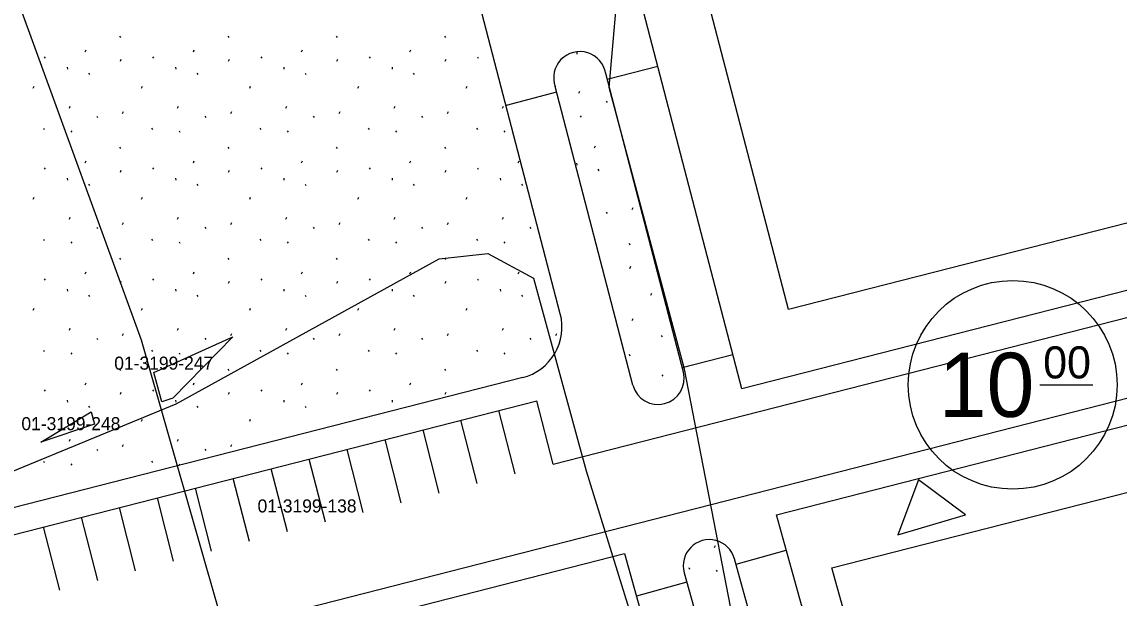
# Model space of a CAD drawing. Extents: x 419396 to 421519, y 4453567 to 4456767.
# Drawn here: x 420779.9 to 420863.9, y 4454583.6 to 4454627.8 of the extents above; entities that cross this region are included whole.
import ezdxf

# ---------------------------------------------------------------- set-up
doc = ezdxf.new("R2010")
doc.units = 0
for name, color, linetype in [('0_KADASTRO', 7, 'Continuous'), ('Level 16', 7, 'Continuous'), ('Level 20', 7, 'Continuous'), ('Level 21', 7, 'Continuous'), ('Level 28', 7, 'Continuous'), ('Level 29', 7, 'Continuous'), ('Level 41', 7, 'Continuous'), ('Level 58', 7, 'Continuous'), ('Level 62', 7, 'Continuous')]:
    doc.layers.add(name, color=color, linetype=linetype)

msp = doc.modelspace()

# ---------------------------------------------------------------- linework, layer by layer
at = {"layer": '0_KADASTRO'}
for points in [[(420824.88, 4454622.79), (420826.56, 4454642.02), (420849.59, 4454646.37), (420873.18, 4454657.62), (420892.96, 4454667.25), (420905.177, 4454628.047), (420912.5, 4454600.93), (420920.19, 4454567.78), (420917.23, 4454557.02), (420906.642, 4454535.819), (420887.659, 4454505.747), (420872.45, 4454478.46), (420870.98, 4454485.56), (420858.72, 4454526.7), (420848.15, 4454547.86), (420834.17, 4454582.99), (420830.65, 4454601.2)], [(420772.63, 4454590.67), (420791.71, 4454598.53), (420811.87, 4454609.64), (420815.58, 4454610.061), (420819.081, 4454608.157), (420823.12, 4454593.39), (420826.61, 4454582.1), (420830.24, 4454569.83), (420819.46, 4454567.12), (420809.73, 4454564.964), (420781.04, 4454558.37), (420780.265, 4454558.191)], [(420790.002, 4454600.938), (420796.064, 4454603.672), (420791.46, 4454598.97), (420790.634, 4454598.695)], [(420781.359, 4454595.603), (420785.212, 4454597.926), (420785.46, 4454596.97)]]:
    msp.add_lwpolyline(points, close=True, dxfattribs=at)
at = {"layer": 'Level 16'}
for p, q in [((420848.565, 4454592.716), (420846.984, 4454588.503)), ((420852.167, 4454590.02), (420848.565, 4454592.716)), ((420846.984, 4454588.503), (420852.167, 4454590.02))]:
    msp.add_line(p, q, dxfattribs=at)
at = {"layer": 'Level 20'}
for p, q in [((420838.621, 4454605.758), (420825.869, 4454654.829)), ((420901.054, 4454621.735), (420838.621, 4454605.758)), ((420841.939, 4454585.963), (420908.189, 4454602.916)), ((420844.883, 4454575.362), (420841.939, 4454585.963))]:
    msp.add_line(p, q, dxfattribs=at)
at = {"layer": 'Level 21'}
for p, q in [((420751.238, 4454707.424), (420789.047, 4454603.449)), ((420789.047, 4454603.449), (420826.856, 4454471.118))]:
    msp.add_line(p, q, dxfattribs=at)
at = {"layer": 'Level 28'}
for p, q in [((420821.141, 4454605.429), (420814.626, 4454630.499)), ((420824.732, 4454623.418), (420828.603, 4454624.424)), ((420830.565, 4454600.97), (420824.619, 4454623.852)), ((420820.857, 4454622.423), (420816.986, 4454621.417)), ((420826.694, 4454599.964), (420820.744, 4454622.86)), ((420830.477, 4454601.309), (420834.349, 4454602.315)), ((420818.261, 4454600.548), (420760.616, 4454585.797)), ((420842.779, 4454571.726), (420837.693, 4454590.037)), ((420771.466, 4454573.09), (420826.065, 4454587.062)), ((420826.065, 4454587.062), (420837.69, 4454545.206)), ((420834.597, 4454586.24), (420838.451, 4454587.31)), ((420844.805, 4454549.483), (420834.48, 4454586.659)), ((420830.626, 4454585.589), (420840.951, 4454548.412)), ((420830.826, 4454584.869), (420826.972, 4454583.798))]:
    msp.add_line(p, q, dxfattribs=at)
for centre, radius, start, end in [((420822.638, 4454623.527), 2.008, 9.29357, 199.41394), ((420817.269, 4454604.423), 4, 284.35376, 14.56688), ((420828.624, 4454600.487), 2, 195.16923, 13.96452), ((420832.553, 4454586.124), 2, 15.52131, 195.52131)]:
    msp.add_arc(centre, radius, start, end, dxfattribs=at)
at = {"layer": 'Level 29'}
for p, q in [((420835.034, 4454599.679), (420819.789, 4454658.342)), ((420902.293, 4454616.89), (420835.034, 4454599.679)), ((420837.693, 4454590.037), (420909.776, 4454608.483))]:
    msp.add_line(p, q, dxfattribs=at)
at = {"layer": 'Level 41'}
for p, q in [((420787.385, 4454626.719), (420787.456, 4454626.612)), ((420795.678, 4454626.719), (420795.749, 4454626.612)), ((420803.971, 4454626.719), (420804.042, 4454626.612)), ((420812.264, 4454626.719), (420812.335, 4454626.612)), ((420784.744, 4454625.526), (420784.815, 4454625.685)), ((420793.037, 4454625.526), (420793.108, 4454625.685)), ((420801.33, 4454625.526), (420801.401, 4454625.685)), ((420809.623, 4454625.526), (420809.694, 4454625.685)), ((420781.615, 4454625.142), (420781.686, 4454625.035)), ((420787.443, 4454624.797), (420787.515, 4454624.957)), ((420789.908, 4454625.142), (420789.979, 4454625.035)), ((420795.736, 4454624.797), (420795.808, 4454624.957)), ((420798.201, 4454625.142), (420798.272, 4454625.035)), ((420804.029, 4454624.797), (420804.101, 4454624.957)), ((420806.494, 4454625.142), (420806.565, 4454625.035)), ((420812.322, 4454624.797), (420812.394, 4454624.957)), ((420814.787, 4454625.142), (420814.858, 4454625.035)), ((420822.394, 4454625.484), (420822.411, 4454625.334)), ((420783.373, 4454624.351), (420783.391, 4454624.191)), ((420791.666, 4454624.351), (420791.684, 4454624.191)), ((420799.959, 4454624.351), (420799.977, 4454624.191)), ((420808.252, 4454624.351), (420808.27, 4454624.191)), ((420785.003, 4454623.881), (420785.073, 4454623.774)), ((420793.296, 4454623.881), (420793.366, 4454623.774)), ((420801.589, 4454623.881), (420801.659, 4454623.774)), ((420809.882, 4454623.881), (420809.952, 4454623.774)), ((420780.766, 4454622.737), (420780.838, 4454622.897)), ((420789.059, 4454622.737), (420789.131, 4454622.897)), ((420797.352, 4454622.737), (420797.424, 4454622.897)), ((420805.645, 4454622.737), (420805.717, 4454622.897)), ((420813.938, 4454622.737), (420814.01, 4454622.897)), ((420822.558, 4454622.35), (420822.628, 4454622.51)), ((420824.653, 4454621.734), (420824.724, 4454621.628)), ((420783.538, 4454621.207), (420783.608, 4454621.367)), ((420787.621, 4454620.799), (420787.692, 4454620.959)), ((420791.831, 4454621.207), (420791.901, 4454621.367)), ((420795.914, 4454620.799), (420795.985, 4454620.959)), ((420800.124, 4454621.207), (420800.194, 4454621.367)), ((420804.207, 4454620.799), (420804.278, 4454620.959)), ((420808.417, 4454621.207), (420808.487, 4454621.367)), ((420812.5, 4454620.799), (420812.571, 4454620.959)), ((420816.71, 4454621.207), (420816.78, 4454621.367)), ((420785.633, 4454620.591), (420785.704, 4454620.485)), ((420793.926, 4454620.591), (420793.997, 4454620.485)), ((420802.219, 4454620.591), (420802.29, 4454620.485)), ((420810.512, 4454620.591), (420810.583, 4454620.485)), ((420822.667, 4454620.613), (420822.738, 4454620.506)), ((420781.548, 4454619.662), (420781.619, 4454619.555)), ((420783.647, 4454619.47), (420783.718, 4454619.363)), ((420789.841, 4454619.662), (420789.912, 4454619.555)), ((420791.94, 4454619.47), (420792.011, 4454619.363)), ((420798.134, 4454619.662), (420798.205, 4454619.555)), ((420800.233, 4454619.47), (420800.304, 4454619.363)), ((420806.427, 4454619.662), (420806.498, 4454619.555)), ((420808.526, 4454619.47), (420808.597, 4454619.363)), ((420814.72, 4454619.662), (420814.791, 4454619.555)), ((420816.819, 4454619.47), (420816.89, 4454619.363)), ((420787.385, 4454618.209), (420787.456, 4454618.102)), ((420795.678, 4454618.209), (420795.749, 4454618.102)), ((420803.971, 4454618.209), (420804.042, 4454618.102)), ((420812.264, 4454618.209), (420812.335, 4454618.102)), ((420823.764, 4454618.159), (420823.835, 4454618.318)), ((420781.615, 4454616.632), (420781.686, 4454616.525)), ((420784.744, 4454617.016), (420784.815, 4454617.175)), ((420787.443, 4454616.287), (420787.515, 4454616.447)), ((420789.908, 4454616.632), (420789.979, 4454616.525)), ((420793.037, 4454617.016), (420793.108, 4454617.175)), ((420795.736, 4454616.287), (420795.808, 4454616.447)), ((420798.201, 4454616.632), (420798.272, 4454616.525)), ((420801.33, 4454617.016), (420801.401, 4454617.175)), ((420804.029, 4454616.287), (420804.101, 4454616.447)), ((420806.494, 4454616.632), (420806.565, 4454616.525)), ((420809.623, 4454617.016), (420809.694, 4454617.175)), ((420812.322, 4454616.287), (420812.394, 4454616.447)), ((420814.787, 4454616.632), (420814.858, 4454616.525)), ((420817.916, 4454617.016), (420817.987, 4454617.175)), ((420822.393, 4454616.984), (420822.411, 4454616.824)), ((420824.023, 4454616.514), (420824.093, 4454616.407)), ((420783.373, 4454615.841), (420783.391, 4454615.681)), ((420791.666, 4454615.841), (420791.684, 4454615.681)), ((420799.959, 4454615.841), (420799.977, 4454615.681)), ((420808.252, 4454615.841), (420808.27, 4454615.681)), ((420816.545, 4454615.841), (420816.563, 4454615.681)), ((420785.003, 4454615.371), (420785.073, 4454615.264)), ((420793.296, 4454615.371), (420793.366, 4454615.264)), ((420801.589, 4454615.371), (420801.659, 4454615.264)), ((420809.882, 4454615.371), (420809.952, 4454615.264)), ((420818.175, 4454615.371), (420818.245, 4454615.264)), ((420780.766, 4454614.227), (420780.838, 4454614.387)), ((420789.059, 4454614.227), (420789.131, 4454614.387)), ((420797.352, 4454614.227), (420797.424, 4454614.387)), ((420805.645, 4454614.227), (420805.717, 4454614.387)), ((420813.938, 4454614.227), (420814.01, 4454614.387)), ((420824.653, 4454613.224), (420824.724, 4454613.118)), ((420826.641, 4454613.432), (420826.712, 4454613.592)), ((420783.538, 4454612.697), (420783.608, 4454612.857)), ((420787.621, 4454612.289), (420787.692, 4454612.449)), ((420791.831, 4454612.697), (420791.901, 4454612.857)), ((420795.914, 4454612.289), (420795.985, 4454612.449)), ((420800.124, 4454612.697), (420800.194, 4454612.857)), ((420804.207, 4454612.289), (420804.278, 4454612.449)), ((420808.417, 4454612.697), (420808.487, 4454612.857)), ((420812.5, 4454612.289), (420812.571, 4454612.449)), ((420816.71, 4454612.697), (420816.78, 4454612.857)), ((420785.633, 4454612.081), (420785.704, 4454611.975)), ((420793.926, 4454612.081), (420793.997, 4454611.975)), ((420802.219, 4454612.081), (420802.29, 4454611.975)), ((420810.512, 4454612.081), (420810.583, 4454611.975)), ((420818.805, 4454612.081), (420818.876, 4454611.975)), ((420781.548, 4454611.152), (420781.619, 4454611.045)), ((420783.647, 4454610.96), (420783.718, 4454610.853)), ((420789.841, 4454611.152), (420789.912, 4454611.045)), ((420791.94, 4454610.96), (420792.011, 4454610.853)), ((420798.134, 4454611.152), (420798.205, 4454611.045)), ((420800.233, 4454610.96), (420800.304, 4454610.853)), ((420806.427, 4454611.152), (420806.498, 4454611.045)), ((420808.526, 4454610.96), (420808.597, 4454610.853)), ((420814.72, 4454611.152), (420814.791, 4454611.045)), ((420816.819, 4454610.96), (420816.89, 4454610.853)), ((420826.405, 4454610.842), (420826.476, 4454610.735)), ((420787.385, 4454609.699), (420787.456, 4454609.592)), ((420795.678, 4454609.699), (420795.749, 4454609.592)), ((420803.971, 4454609.699), (420804.042, 4454609.592)), ((420812.264, 4454609.699), (420812.335, 4454609.592)), ((420826.463, 4454608.92), (420826.535, 4454609.08)), ((420781.615, 4454608.122), (420781.686, 4454608.015)), ((420784.744, 4454608.506), (420784.815, 4454608.665)), ((420789.908, 4454608.122), (420789.979, 4454608.015)), ((420793.037, 4454608.506), (420793.108, 4454608.665)), ((420798.201, 4454608.122), (420798.272, 4454608.015)), ((420801.33, 4454608.506), (420801.401, 4454608.665)), ((420806.494, 4454608.122), (420806.565, 4454608.015)), ((420809.623, 4454608.506), (420809.694, 4454608.665)), ((420814.787, 4454608.122), (420814.858, 4454608.015)), ((420817.916, 4454608.506), (420817.987, 4454608.665)), ((420783.373, 4454607.331), (420783.391, 4454607.171)), ((420787.443, 4454607.777), (420787.515, 4454607.937)), ((420791.666, 4454607.331), (420791.684, 4454607.171)), ((420795.736, 4454607.777), (420795.808, 4454607.937)), ((420799.959, 4454607.331), (420799.977, 4454607.171)), ((420804.029, 4454607.777), (420804.101, 4454607.937)), ((420808.252, 4454607.331), (420808.27, 4454607.171)), ((420812.322, 4454607.777), (420812.394, 4454607.937)), ((420816.545, 4454607.331), (420816.563, 4454607.171)), ((420785.003, 4454606.861), (420785.073, 4454606.754)), ((420793.296, 4454606.861), (420793.366, 4454606.754)), ((420801.589, 4454606.861), (420801.659, 4454606.754)), ((420809.882, 4454606.861), (420809.952, 4454606.754)), ((420818.175, 4454606.861), (420818.245, 4454606.754)), ((420828.079, 4454606.86), (420828.151, 4454607.02)), ((420780.766, 4454605.717), (420780.838, 4454605.877)), ((420789.059, 4454605.717), (420789.131, 4454605.877)), ((420797.352, 4454605.717), (420797.424, 4454605.877)), ((420805.645, 4454605.717), (420805.717, 4454605.877)), ((420813.938, 4454605.717), (420814.01, 4454605.877)), ((420826.641, 4454604.922), (420826.712, 4454605.082)), ((420783.538, 4454604.187), (420783.608, 4454604.347)), ((420787.621, 4454603.779), (420787.692, 4454603.939)), ((420791.831, 4454604.187), (420791.901, 4454604.347)), ((420795.914, 4454603.779), (420795.985, 4454603.939)), ((420800.124, 4454604.187), (420800.194, 4454604.347)), ((420804.207, 4454603.779), (420804.278, 4454603.939)), ((420808.417, 4454604.187), (420808.487, 4454604.347)), ((420812.5, 4454603.779), (420812.571, 4454603.939)), ((420816.71, 4454604.187), (420816.78, 4454604.347)), ((420820.793, 4454603.779), (420820.864, 4454603.939)), ((420785.633, 4454603.571), (420785.704, 4454603.465)), ((420793.926, 4454603.571), (420793.997, 4454603.465)), ((420802.219, 4454603.571), (420802.29, 4454603.465)), ((420810.512, 4454603.571), (420810.583, 4454603.465)), ((420818.805, 4454603.571), (420818.876, 4454603.465)), ((420828.861, 4454603.785), (420828.932, 4454603.678)), ((420781.548, 4454602.642), (420781.619, 4454602.535)), ((420783.647, 4454602.45), (420783.718, 4454602.343)), ((420789.841, 4454602.642), (420789.912, 4454602.535)), ((420791.94, 4454602.45), (420792.011, 4454602.343)), ((420798.134, 4454602.642), (420798.205, 4454602.535)), ((420800.233, 4454602.45), (420800.304, 4454602.343)), ((420806.427, 4454602.642), (420806.498, 4454602.535)), ((420808.526, 4454602.45), (420808.597, 4454602.343)), ((420814.72, 4454602.642), (420814.791, 4454602.535)), ((420816.819, 4454602.45), (420816.89, 4454602.343)), ((420826.405, 4454602.332), (420826.476, 4454602.225)), ((420787.385, 4454601.189), (420787.456, 4454601.082)), ((420795.678, 4454601.189), (420795.749, 4454601.082)), ((420803.971, 4454601.189), (420804.042, 4454601.082)), ((420812.264, 4454601.189), (420812.335, 4454601.082)), ((420828.928, 4454600.755), (420828.999, 4454600.648)), ((420784.744, 4454599.996), (420784.815, 4454600.155)), ((420793.037, 4454599.996), (420793.108, 4454600.155)), ((420801.33, 4454599.996), (420801.401, 4454600.155)), ((420809.623, 4454599.996), (420809.694, 4454600.155)), ((420781.615, 4454599.612), (420781.686, 4454599.505)), ((420783.373, 4454598.821), (420783.391, 4454598.661)), ((420787.443, 4454599.267), (420787.515, 4454599.427)), ((420789.908, 4454599.612), (420789.979, 4454599.505)), ((420791.666, 4454598.821), (420791.684, 4454598.661)), ((420795.736, 4454599.267), (420795.808, 4454599.427)), ((420798.201, 4454599.612), (420798.272, 4454599.505)), ((420799.959, 4454598.821), (420799.977, 4454598.661)), ((420804.029, 4454599.267), (420804.101, 4454599.427)), ((420806.494, 4454599.612), (420806.565, 4454599.505)), ((420808.252, 4454598.821), (420808.27, 4454598.661)), ((420812.322, 4454599.267), (420812.394, 4454599.427)), ((420785.003, 4454598.351), (420785.073, 4454598.244)), ((420793.296, 4454598.351), (420793.366, 4454598.244)), ((420801.589, 4454598.351), (420801.659, 4454598.244)), ((420780.766, 4454597.207), (420780.838, 4454597.367)), ((420789.059, 4454597.207), (420789.131, 4454597.367)), ((420797.352, 4454597.207), (420797.424, 4454597.367)), ((420805.703, 4454597.335), (420805.717, 4454597.367)), ((420783.538, 4454595.677), (420783.608, 4454595.837)), ((420787.621, 4454595.269), (420787.692, 4454595.429)), ((420791.831, 4454595.677), (420791.901, 4454595.837)), ((420795.914, 4454595.269), (420795.985, 4454595.429)), ((420785.633, 4454595.061), (420785.704, 4454594.955)), ((420793.926, 4454595.061), (420793.997, 4454594.955)), ((420781.548, 4454594.132), (420781.619, 4454594.025)), ((420783.647, 4454593.94), (420783.718, 4454593.833)), ((420789.841, 4454594.132), (420789.912, 4454594.025)), ((420791.94, 4454593.94), (420792.011, 4454593.833)), ((420787.385, 4454592.679), (420787.403, 4454592.652)), ((420832.962, 4454587.52), (420833.032, 4454587.68)), ((420830.972, 4454585.975), (420831.043, 4454585.868)), ((420833.071, 4454585.783), (420833.142, 4454585.676))]:
    msp.add_line(p, q, dxfattribs=at)
at = {"layer": 'Level 58'}
msp.add_line((420857.878, 4454599.992), (420861.936, 4454599.992), dxfattribs=at)
msp.add_circle((420855.788, 4454599.992), 8, dxfattribs=at)
at = {"layer": 'Level 62'}
for p, q in [((420820.585, 4454593.92), (420904.678, 4454615.439)), ((420768.967, 4454574.518), (420906.165, 4454609.626)), ((420769.938, 4454586.121), (420819.346, 4454598.764)), ((420817.679, 4454593.177), (420816.439, 4454598.02)), ((420820.585, 4454593.92), (420819.346, 4454598.764)), ((420814.773, 4454592.433), (420813.533, 4454597.277)), ((420811.866, 4454591.689), (420810.627, 4454596.533)), ((420808.96, 4454590.945), (420807.72, 4454595.789)), ((420806.054, 4454590.202), (420804.814, 4454595.046)), ((420803.147, 4454589.458), (420801.908, 4454594.302)), ((420800.241, 4454588.714), (420799.001, 4454593.558)), ((420794.428, 4454587.227), (420793.189, 4454592.071)), ((420797.335, 4454587.97), (420796.095, 4454592.814)), ((420791.522, 4454586.483), (420790.282, 4454591.327)), ((420788.615, 4454585.739), (420787.376, 4454590.583)), ((420785.709, 4454584.996), (420784.47, 4454589.84)), ((420782.803, 4454584.252), (420781.563, 4454589.096))]:
    msp.add_line(p, q, dxfattribs=at)

# ---------------------------------------------------------------- texts
at = {"layer": '0_KADASTRO'}
for s, p in [('01-3199-247', (420786.977, 4454601.154)), ('01-3199-248', (420779.866, 4454596.515)), ('01-3199-138', (420797.953, 4454590.208))]:
    msp.add_text(s, height=1, dxfattribs=at).set_placement(p)
at = {"layer": 'Level 58'}
for s, height, p in [('10', 4.919, (420850.131, 4454597.532)), ('00', 2.4595, (420858.124, 4454600.483))]:
    msp.add_text(s, height=height, dxfattribs=at).set_placement(p)

doc.saveas('drawing.dxf')
